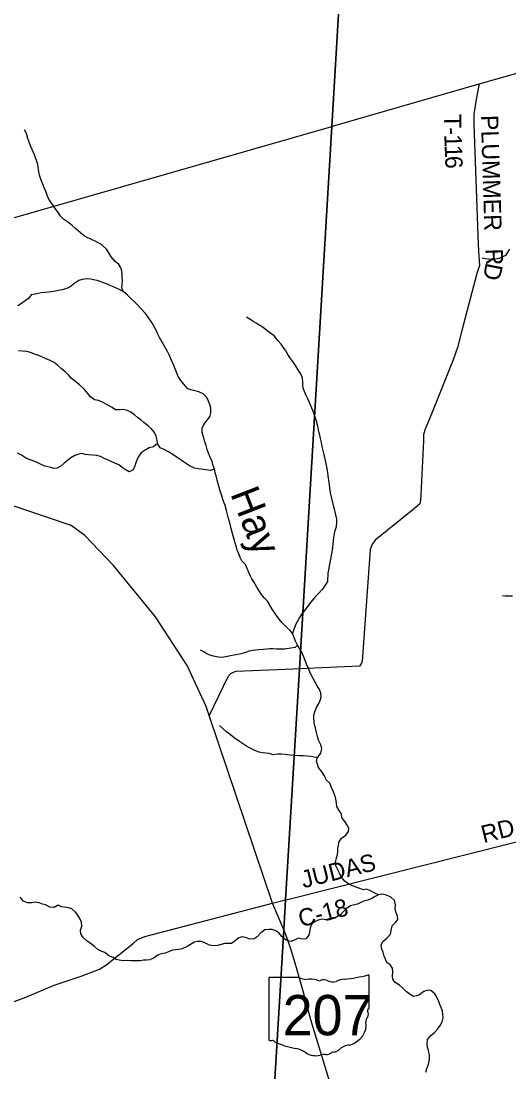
# Model space of a CAD drawing. Extents: x 1643459 to 2064572, y 425441 to 780708.
# Drawn here: x 1776665 to 1785105, y 558565 to 576739 of the extents above; entities that cross this region are included whole.
import ezdxf

# ---------------------------------------------------------------- set-up
doc = ezdxf.new("R2010")
doc.units = 0
for name, color, linetype in [('GM_X_City_Street', 7, 'Continuous'), ('GM_X_Interchange_Ramps', 7, 'Continuous'), ('GM_X_Major_River', 7, 'Continuous'), ('GM_X_Major_River_Text', 7, 'Continuous'), ('GM_X_Minor_Lake', 7, 'Continuous'), ('GM_X_Section_Text', 7, 'Continuous'), ('GM_X_US_Route', 7, 'Continuous'), ('PM_P_Cells', 7, 'Continuous'), ('RD_X_Text', 7, 'Continuous'), ('RD_X_Wall', 7, 'Continuous'), ('ST_Details', 7, 'Continuous')]:
    doc.layers.add(name, color=color, linetype=linetype)

msp = doc.modelspace()

# ---------------------------------------------------------------- linework, layer by layer
at = {"layer": 'GM_X_City_Street'}
for points in [[(1785638, 551176), (1783571, 551280), (1780637, 551427), (1780907, 555957), (1781210, 561021), (1781241, 561540), (1781479, 565536), (1782039, 574916), (1782573, 583864), (1782878, 588982), (1783016, 589021), (1783215, 589096), (1783363, 589061), (1783425, 589061), (1783521, 589072), (1783711, 589116), (1783911, 589141), (1784028, 589172), (1784280, 589203), (1784474, 589244), (1784546, 589274), (1785063, 589654), (1785145, 589695)], [(1782573, 583864), (1782039, 574916), (1781479, 565536), (1781241, 561540), (1781210, 561021), (1780907, 555957), (1780637, 551427), (1775689, 551676), (1765505, 552299), (1757255, 552802), (1752151, 553079), (1753220, 566444), (1753383, 568749), (1753386, 568784), (1753562, 571274), (1754339, 581698)]]:
    msp.add_lwpolyline(points, dxfattribs=at)
at = {"layer": 'GM_X_Major_River_Text'}
for points in [[(1784592, 575650), (1784544, 575415), (1784499, 575128), (1784498, 574950), (1784572, 572877), (1784585, 572668), (1784594, 572512), (1784550, 572371), (1784288, 571390), (1784213, 571094), (1784140, 570878), (1783780, 569985), (1783657, 569679), (1783627, 569591), (1783624, 569472), (1783583, 568550), (1783576, 568456), (1783564, 568392), (1783472, 568310), (1782792, 567760), (1782740, 567692), (1782703, 567594), (1782564, 565672), (1782556, 565634), (1782521, 565580), (1781479, 565536), (1781373, 565532)], [(1781373, 565532), (1781373, 565532), (1780388, 565491), (1780346, 565481), (1780290, 565453), (1780242, 565397), (1779922, 564730)], [(1772572, 559196), (1772572, 559196), (1773906, 559276), (1774942, 559346), (1775341, 559368), (1775454, 559388), (1776202, 559657), (1776749, 559859), (1777237, 560064), (1777706, 560224), (1778022, 560345), (1778130, 560411), (1778608, 560793), (1778680, 560855), (1778804, 560911), (1781016, 561484)]]:
    msp.add_lwpolyline(points, dxfattribs=at)
at = {"layer": 'GM_X_Minor_Lake'}
for points in [[(1781272, 561548), (1781272, 561548), (1787477, 563108), (1792258, 564398), (1793288, 564688)], [(1781016, 561484), (1781241, 561540), (1781272, 561548)]]:
    msp.add_lwpolyline(points, dxfattribs=at)
at = {"layer": 'GM_X_US_Route'}
for points in [[(1778431, 572060), (1778409, 572124), (1778415, 572181), (1778420, 572253), (1778416, 572305), (1778412, 572369), (1778407, 572419), (1778391, 572472), (1778355, 572526), (1778293, 572582), (1778224, 572661), (1778186, 572730), (1778146, 572794), (1778061, 572869), (1777961, 572927), (1777873, 572966), (1777809, 572996), (1777757, 573027), (1777691, 573079), (1777616, 573148), (1777548, 573204), (1777468, 573267), (1777402, 573311), (1777349, 573362), (1777311, 573420), (1777255, 573497), (1777219, 573549), (1777182, 573604), (1777146, 573660), (1777124, 573710), (1777100, 573782), (1777073, 573845), (1777045, 573917), (1777011, 573988), (1776984, 574076), (1776968, 574168), (1776957, 574255), (1776931, 574329), (1776898, 574425), (1776858, 574518), (1776830, 574582), (1776807, 574645), (1776785, 574707), (1776759, 574793), (1776726, 574858)], [(1785113, 572794), (1785080, 572740), (1785042, 572687), (1784978, 572651), (1784928, 572633), (1784876, 572619), (1784822, 572611), (1784750, 572620), (1784698, 572626), (1784644, 572637)], [(1780357, 567761), (1780341, 567815), (1780323, 567877), (1780300, 567966), (1780274, 568060), (1780253, 568139), (1780237, 568203), (1780217, 568275), (1780194, 568360), (1780162, 568450), (1780131, 568544), (1780107, 568613), (1780091, 568671), (1780075, 568737), (1780058, 568800), (1780038, 568874), (1780024, 568928), (1780009, 568988), (1779983, 569071), (1779971, 569123), (1779938, 569195), (1779906, 569264), (1779886, 569328), (1779867, 569396), (1779847, 569461), (1779831, 569511), (1779815, 569567), (1779800, 569632), (1779796, 569698), (1779834, 569772), (1779891, 569842), (1779937, 569904), (1779948, 569974), (1779946, 570046), (1779930, 570110), (1779908, 570165), (1779877, 570227), (1779815, 570293), (1779739, 570324), (1779673, 570346), (1779605, 570363), (1779551, 570381), (1779484, 570460), (1779430, 570522), (1779382, 570593), (1779355, 570665), (1779333, 570725), (1779307, 570782), (1779285, 570834), (1779256, 570898), (1779232, 570953), (1779196, 571027), (1779155, 571103), (1779109, 571188), (1779063, 571268), (1779032, 571325), (1779000, 571395), (1778958, 571472), (1778927, 571526), (1778863, 571619), (1778817, 571681), (1778740, 571770), (1778688, 571826), (1778628, 571883), (1778556, 571949), (1778499, 572002), (1778431, 572060), (1778353, 572101), (1778275, 572139), (1778219, 572162), (1778161, 572186), (1778089, 572214), (1778035, 572235), (1777983, 572251), (1777921, 572264), (1777864, 572276), (1777793, 572278), (1777721, 572269), (1777665, 572253), (1777597, 572205), (1777541, 572161), (1777489, 572127), (1777432, 572106), (1777382, 572092), (1777312, 572080), (1777262, 572066), (1777194, 572057), (1777142, 572049), (1777084, 572043), (1777012, 572036), (1776914, 572018), (1776838, 572005), (1776793, 571941), (1776735, 571899), (1776675, 571853), (1776608, 571811)], [(1782051, 567616), (1782062, 567683), (1782068, 567746), (1782074, 567806), (1782087, 567878), (1782099, 567928), (1782119, 568000), (1782128, 568072), (1782126, 568122), (1782112, 568197), (1782098, 568249), (1782087, 568299), (1782071, 568359), (1782034, 568512), (1782020, 568582), (1782008, 568665), (1781997, 568761), (1781979, 568875), (1781970, 568934), (1781956, 569032), (1781944, 569084), (1781933, 569141), (1781915, 569215), (1781903, 569265), (1781876, 569382), (1781862, 569450), (1781846, 569520), (1781833, 569580), (1781819, 569637), (1781803, 569707), (1781792, 569757), (1781776, 569819), (1781754, 569886), (1781734, 569938), (1781711, 570004), (1781679, 570085), (1781655, 570143), (1781628, 570205), (1781594, 570274), (1781566, 570334), (1781545, 570388), (1781537, 570441), (1781537, 570491), (1781531, 570561), (1781508, 570625), (1781476, 570678), (1781442, 570734), (1781400, 570800), (1781369, 570851), (1781317, 570921), (1781281, 570974), (1781238, 571046), (1781202, 571098), (1781166, 571149), (1781106, 571217), (1781045, 571296), (1780985, 571338), (1780917, 571389), (1780853, 571439), (1780797, 571476), (1780732, 571512), (1780678, 571543), (1780620, 571583), (1780564, 571617)], [(1780009, 568988), (1779945, 568967), (1779861, 568977), (1779781, 568988), (1779729, 568996), (1779663, 569008), (1779581, 569047), (1779527, 569079), (1779473, 569116), (1779413, 569160), (1779347, 569201), (1779289, 569241), (1779218, 569288), (1779140, 569330), (1779070, 569361), (1779024, 569431), (1779021, 569491), (1779003, 569560), (1778971, 569624), (1778921, 569686), (1778868, 569735), (1778788, 569795), (1778736, 569842), (1778682, 569882), (1778628, 569931), (1778563, 569975), (1778507, 570004), (1778425, 570022), (1778371, 570014), (1778301, 570017), (1778241, 570055), (1778167, 570096), (1778073, 570150), (1778003, 570179), (1777937, 570187), (1777867, 570240), (1777818, 570298), (1777762, 570365), (1777674, 570445), (1777611, 570498), (1777541, 570558), (1777485, 570623), (1777431, 570671), (1777362, 570728), (1777296, 570786), (1777236, 570835), (1777170, 570871), (1777098, 570900), (1777038, 570928), (1776974, 570955), (1776912, 570975), (1776831, 571006), (1776765, 571024), (1776693, 571032), (1776621, 571033)], [(1779024, 569431), (1778956, 569377), (1778884, 569356), (1778810, 569318), (1778741, 569270), (1778703, 569216), (1778673, 569164), (1778650, 569098), (1778634, 569046), (1778602, 568976), (1778534, 568944), (1778464, 568983), (1778412, 569021), (1778356, 569062), (1778288, 569096), (1778226, 569124), (1778166, 569149), (1778114, 569169), (1778041, 569206), (1777977, 569228), (1777905, 569234), (1777835, 569235), (1777779, 569245), (1777719, 569258), (1777666, 569250), (1777598, 569226), (1777528, 569186), (1777468, 569141), (1777414, 569093), (1777355, 569043), (1777291, 569007), (1777235, 568999), (1777181, 569020), (1777129, 569030), (1777077, 569044), (1777011, 569069), (1776943, 569107), (1776875, 569134), (1776807, 569156), (1776740, 569187), (1776672, 569233), (1776604, 569266)], [(1782846, 561631), (1782794, 561654), (1782696, 561706), (1782643, 561725), (1782588, 561717), (1782493, 561752), (1782417, 561778), (1782337, 561811), (1782265, 561865), (1782205, 561942), (1782172, 562004), (1782138, 562074), (1782110, 562129), (1782106, 562185), (1782121, 562267), (1782139, 562325), (1782145, 562377), (1782146, 562429), (1782158, 562485), (1782162, 562540), (1782207, 562610), (1782281, 562659), (1782331, 562725), (1782334, 562783), (1782304, 562836), (1782268, 562894), (1782216, 562967), (1782207, 563027), (1782169, 563085), (1782127, 563158), (1782124, 563212), (1782110, 563288), (1782094, 563344), (1782065, 563419), (1782037, 563483), (1782005, 563557), (1781943, 563618), (1781916, 563688), (1781874, 563747), (1781810, 563829), (1781791, 563886), (1781777, 563936), (1781787, 563990), (1781850, 564080), (1781870, 564158), (1781848, 564220), (1781813, 564305), (1781795, 564365), (1781777, 564435), (1781756, 564514), (1781744, 564566), (1781738, 564618), (1781731, 564682), (1781731, 564734), (1781753, 564812), (1781778, 564867), (1781808, 564923), (1781838, 564991), (1781856, 565051), (1781853, 565117), (1781827, 565179), (1781793, 565232), (1781756, 565294), (1781716, 565370), (1781674, 565455), (1781647, 565515), (1781605, 565618), (1781581, 565678), (1781550, 565756), (1781522, 565825), (1781490, 565881), (1781449, 565946), (1781411, 566014), (1781385, 566088), (1781358, 566145), (1781322, 566201), (1781258, 566259), (1781182, 566334), (1781129, 566395), (1781085, 566459), (1781049, 566513), (1781011, 566566), (1780966, 566640), (1780926, 566707), (1780868, 566767), (1780825, 566824), (1780785, 566884), (1780743, 566950), (1780697, 567027), (1780658, 567091), (1780634, 567142), (1780606, 567204), (1780575, 567272), (1780545, 567341), (1780485, 567405), (1780453, 567461), (1780430, 567528), (1780406, 567588), (1780390, 567640), (1780371, 567709), (1780357, 567761)], [(1782051, 567616), (1781971, 567190)], [(1781971, 567190), (1781966, 567046), (1781916, 566968), (1781872, 566906), (1781807, 566834), (1781755, 566784), (1781701, 566716), (1781654, 566659), (1781608, 566599), (1781566, 566547), (1781519, 566483), (1781479, 566423), (1781447, 566363), (1781420, 566307), (1781390, 566235), (1781358, 566145)], [(1785165, 566794), (1785103, 566794), (1785041, 566795), (1784991, 566797)], [(1781449, 565946), (1781406, 565908), (1781334, 565892), (1781222, 565877), (1781160, 565875), (1781084, 565879), (1781022, 565882), (1780970, 565880), (1780914, 565878), (1780854, 565873), (1780780, 565867), (1780718, 565861), (1780666, 565855), (1780612, 565842), (1780549, 565822), (1780469, 565798), (1780417, 565787), (1780353, 565773), (1780289, 565761), (1780207, 565742), (1780141, 565732), (1780073, 565738), (1779993, 565757), (1779933, 565771), (1779879, 565796), (1779825, 565828), (1779769, 565860)], [(1781793, 564001), (1781733, 564012), (1781679, 564021), (1781611, 564029), (1781543, 564031), (1781469, 564032), (1781389, 564038), (1781315, 564045), (1781233, 564053), (1781173, 564059), (1781099, 564062), (1781027, 564052), (1780955, 564071), (1780901, 564081), (1780839, 564083), (1780783, 564094), (1780707, 564122), (1780627, 564167), (1780565, 564197), (1780498, 564248), (1780444, 564280), (1780354, 564341), (1780290, 564395), (1780222, 564450), (1780163, 564500), (1780097, 564557)], [(1781405, 560853), (1781331, 560821), (1781251, 560842), (1781178, 560906), (1781122, 560971), (1781070, 561007), (1781010, 561027), (1780950, 561030), (1780880, 561022), (1780814, 560972), (1780751, 560904), (1780695, 560869), (1780623, 560863), (1780567, 560885), (1780493, 560904), (1780433, 560886), (1780369, 560834), (1780304, 560787), (1780252, 560785), (1780190, 560787), (1780126, 560769), (1780066, 560752), (1779992, 560746), (1779926, 560761), (1779858, 560793), (1779788, 560819), (1779718, 560824), (1779666, 560808), (1779596, 560770), (1779540, 560734), (1779451, 560697), (1779397, 560681), (1779339, 560677), (1779285, 560670), (1779217, 560642), (1779159, 560620), (1779089, 560611), (1779029, 560583), (1778958, 560535), (1778892, 560505), (1778838, 560498), (1778784, 560498), (1778732, 560490), (1778616, 560487), (1778562, 560489), (1778506, 560491), (1778432, 560488), (1778362, 560498), (1778308, 560512), (1778256, 560545), (1778184, 560573), (1778112, 560630), (1778060, 560650), (1778000, 560677), (1777935, 560733), (1777883, 560776), (1777805, 560836), (1777741, 560889), (1777700, 560957), (1777692, 561019), (1777716, 561087), (1777713, 561154), (1777687, 561208), (1777649, 561276), (1777607, 561329), (1777544, 561385), (1777486, 561401), (1777418, 561416), (1777364, 561422), (1777306, 561451), (1777238, 561407), (1777163, 561415), (1777090, 561458), (1777036, 561470), (1776978, 561492), (1776908, 561499), (1776854, 561493), (1776776, 561488), (1776708, 561518), (1776648, 561590)], [(1783669, 558560), (1783686, 558628), (1783706, 558686), (1783726, 558746), (1783733, 558800), (1783731, 558856), (1783713, 558939), (1783696, 558997), (1783688, 559059), (1783696, 559125), (1783751, 559195), (1783819, 559247), (1783869, 559307), (1783914, 559371), (1783950, 559435), (1783964, 559501), (1783963, 559557), (1783953, 559615), (1783931, 559680), (1783911, 559734), (1783892, 559784), (1783864, 559849), (1783822, 559915), (1783755, 559972), (1783701, 559982), (1783630, 559958), (1783558, 559898), (1783508, 559883), (1783454, 559871), (1783396, 559905), (1783326, 559956), (1783270, 560012), (1783209, 560069), (1783137, 560113), (1783095, 560172), (1783091, 560224), (1783094, 560296), (1783088, 560360), (1783056, 560411), (1782994, 560457), (1782967, 560515), (1782949, 560566), (1782927, 560638), (1782908, 560690), (1782892, 560758), (1782926, 560820), (1782993, 560880), (1783057, 560946), (1783065, 561014), (1783082, 561090), (1783144, 561148), (1783182, 561202), (1783175, 561258), (1783151, 561317), (1783139, 561383), (1783143, 561453), (1783126, 561529), (1783062, 561588), (1782984, 561625), (1782920, 561641), (1782846, 561631), (1782788, 561597), (1782732, 561566), (1782664, 561536), (1782614, 561522), (1782557, 561504), (1782485, 561467), (1782433, 561453), (1782365, 561441), (1782299, 561396), (1782236, 561334), (1782192, 561282), (1782120, 561242), (1782058, 561222), (1782000, 561197), (1781937, 561195), (1781875, 561205), (1781807, 561190), (1781753, 561166), (1781695, 561130), (1781669, 561060), (1781652, 560984), (1781646, 560932), (1781594, 560868), (1781528, 560862), (1781458, 560879), (1781405, 560853)]]:
    msp.add_lwpolyline(points, dxfattribs=at)
at = {"layer": 'RD_X_Text'}
msp.add_lwpolyline([(1782094, 558105), (1781679, 559468), (1781545, 559960), (1781407, 560448), (1781328, 560714), (1781238, 560955), (1781210, 561021), (1781016, 561484), (1779922, 564730), (1779869, 564888), (1779537, 565597), (1778989, 566438), (1778264, 567326), (1777767, 567840), (1777534, 568017), (1775383, 568741)], dxfattribs=at)
at = {"layer": 'RD_X_Wall'}
for points in [[(1782110, 574937), (1782133, 574944), (1784592, 575650), (1787792, 576555), (1787867, 576576), (1789029, 576932)], [(1757659, 568051), (1757660, 568052), (1758023, 568258), (1758424, 568486), (1762255, 570655), (1762350, 570709), (1762407, 570738), (1762721, 570817), (1770667, 572158), (1774958, 572881), (1775424, 573016), (1779931, 574311), (1782039, 574916), (1782110, 574937)]]:
    msp.add_lwpolyline(points, dxfattribs=at)
at = {"layer": 'ST_Details'}
for p, q in [((1780949, 560182), (1780949, 559125)), ((1781476, 560200), (1780966, 560200)), ((1782689, 559673), (1782689, 560226)), ((1782689, 559673), (1782689, 559673))]:
    msp.add_line(p, q, dxfattribs=at)
for centre, major_axis, start_param, end_param in [((1780969, 560184), (20.2, 0), 1.712693, 3.28349), ((1781597, 560323), (196, 0), 4.042523, 4.731795), ((1781662, 559607), (702, 0), 1.404758, 1.657858), ((1781821, 560189), (56.4, 0), 3.836095, 5.185415), ((1781904, 560067), (117, 0), 0.950623, 2.079405), ((1782055, 560235), (141, 0), 4.081561, 5.145723), ((1782305, 559877), (371, 0), 1.699011, 2.107814), ((1782069, 561640), (1845, 0), 4.814394, 5.042369), ((1782670, 560228), (19.4, 0), 6.141152, 7.989035), ((1782685, 559633), (30, 0), 1.883978, 3.671073), ((1782494, 559563), (180, 0), 5.934695, 6.695948), ((1782668, 559671), (20.7, 0), 5.05454, 6.418171), ((1782173, 559372), (462, 0), 5.101752, 6.440018), ((1782758, 559442), (131, 0), 2.387724, 3.262537), ((1780969, 559123), (20.3, 0), 3.00124, 4.508301), ((1780972, 559231), (155, 0), 4.665946, 4.897461), ((1781004, 559064), (56, 0), 0.519207, 1.627899), ((1781710, 560013), (1333, 0), 4.195997, 4.488961), ((1782367, 558828), (253, 0), 1.647645, 2.488434), ((1781313, 558650), (417, 0), 0.823519, 1.323587), ((1781764, 559059), (265, 0), 4.026481, 4.996735), ((1781917, 558694), (217, 0), 1.495662, 1.94098), ((1781936, 558980), (141, 0), 4.691044, 5.507374), ((1782064, 558877), (39.7, 0), 1.147584, 2.315152), ((1782047, 559023), (149, 0), 4.937069, 5.64225)]:
    msp.add_ellipse(centre, major_axis=major_axis, ratio=0.8, start_param=start_param, end_param=end_param, dxfattribs=at)

# ---------------------------------------------------------------- texts
at = {"layer": 'GM_X_Interchange_Ramps'}
msp.add_text('Hay', height=500.1, rotation=291.1401, dxfattribs=at).set_placement((1780280, 568567))
at = {"layer": 'GM_X_Major_River'}
for s, rotation, p in [('T', 270.7372, (1783979, 575128)), ('PLUMMER', 271.7886, (1784618, 575109)), ('-', 271.7091, (1783982, 574898)), ('1', 271.9464, (1783986, 574773)), ('1', 272.0747, (1783992, 574588)), ('6', 272.1058, (1783999, 574403)), ('R', 272.0222, (1784697, 572799)), ('D', 258.9265, (1784707, 572571))]:
    msp.add_text(s, height=300, rotation=rotation, dxfattribs=at).set_placement(p)
at = {"layer": 'GM_X_Section_Text'}
for s, rotation, p in [('RD', 13.9169, (1784665, 562523)), ('JUDAS', 14.0903, (1781550, 561740)), ('C-18', 14.2028, (1781504, 561067))]:
    msp.add_text(s, height=300, rotation=rotation, dxfattribs=at).set_placement(p)
at = {"layer": 'PM_P_Cells'}
for s in ['s', 'r']:
    msp.add_text(s, height=1, dxfattribs=at).set_placement((1781799, 559583))
msp.add_text('207', height=1, rotation=0, dxfattribs=at).set_placement((1781446, 559510))
at = {"layer": 'ST_Details'}
msp.add_text('207', height=696.1, dxfattribs=at).set_placement((1781191, 559200))

doc.saveas('drawing.dxf')
